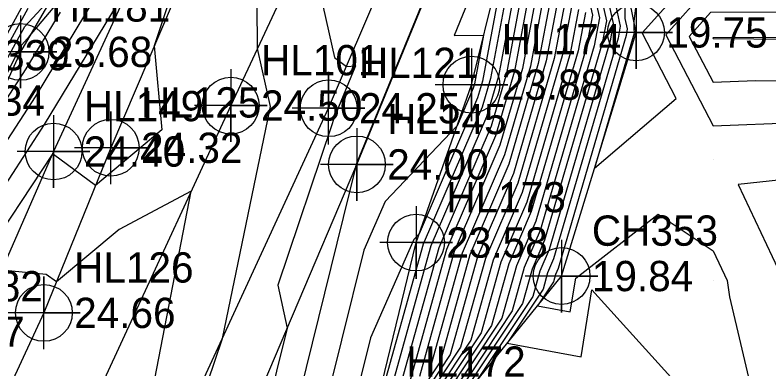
# Model space of a CAD drawing. Extents: x 2531902 to 2533249, y 715219 to 716099.
# Drawn here: x 2532832.4 to 2532894.6, y 715572.7 to 715601.9 of the extents above; entities that cross this region are included whole.
import ezdxf

# ---------------------------------------------------------------- set-up
doc = ezdxf.new("R2010")
doc.units = 0
for name, color, linetype in [('DTM Contours Major', 7, 'Continuous'), ('DTM Contours Minor', 7, 'Continuous'), ('Exist DTM Breakline', 7, 'Continuous'), ('Exist DTM Breakline Cogo Elevation', 7, 'Continuous'), ('Exist DTM Breakline Cogo Number', 7, 'Continuous'), ('Exist DTM Breakline Cogo Point CELL', 7, 'Continuous'), ('Exist DTM Crownline', 7, 'Continuous'), ('Exist DTM Crownline Cogo Elevation', 7, 'Continuous'), ('Exist DTM Crownline Cogo Number', 7, 'Continuous'), ('Exist DTM Crownline Cogo Point CELL', 7, 'Continuous'), ('Exist DTM Drainline', 7, 'Continuous'), ('Exist DTM QL2 LIDAR Elevation Point', 7, 'Continuous'), ('Exist Roads Soil', 7, 'Continuous'), ('Exist Roads Soil Cogo Elevation', 7, 'Continuous'), ('Exist Roads Soil Cogo Number', 7, 'Continuous'), ('Exist Roads Soil Cogo Point CELL', 7, 'Continuous')]:
    doc.layers.add(name, color=color, linetype=linetype)

msp = doc.modelspace()

# ---------------------------------------------------------------- linework, layer by layer
at = {"layer": 'DTM Contours Major'}
for points in [[(2532824.314, 715580.125), (2532834.07, 715595.172), (2532841.514, 715607.495), (2532844.555, 715611.109), (2532846.17, 715620.405), (2532846.159, 715620.955), (2532846.457, 715620.965), (2532850.176, 715624.041), (2532850.913, 715624.653), (2532850.98, 715624.675), (2532849.992, 715625.336), (2532850.048, 715625.348), (2532850.086, 715625.329), (2532852.587, 715624.088), (2532852.588, 715624.087), (2532852.878, 715623.954), (2532852.897, 715623.945), (2532854.021, 715623.428), (2532855.831, 715622.595), (2532855.939, 715622.546), (2532862.696, 715619.436), (2532862.783, 715619.396), (2532862.803, 715619.387)], [(2532870.104, 715612.978), (2532860.565, 715589.654), (2532860.561, 715589.643), (2532860.474, 715589.385), (2532860.489, 715589.315), (2532854.864, 715566.571)], [(2532791.4, 715554.435), (2532792.067, 715557.933), (2532792.869, 715560), (2532794.025, 715565.975), (2532800, 715568.961), (2532800.889, 715569.111), (2532802.4, 715570), (2532808.714, 715572.49), (2532810, 715574.608), (2532812.181, 715570.686), (2532814.067, 715567.411), (2532813.398, 715561.929), (2532816.552, 715570.834), (2532817.976, 715572.954), (2532820.015, 715580.415), (2532822.987, 715583.272), (2532830.281, 715597.708), (2532833.72, 715603.995), (2532839.452, 715610.247), (2532839.495, 715610.298)], [(2532882.716, 715605.007), (2532882.723, 715601.63), (2532882.915, 715600.763), (2532882.812, 715600.214), (2532877.2, 715580.988), (2532876.982, 715580.481), (2532876.815, 715579.885), (2532875.502, 715577.902), (2532878.21, 715577.398), (2532878.659, 715580.195), (2532885.458, 715585.458), (2532890, 715582.439), (2532891.145, 715580), (2532891.363, 715578.637), (2532893.391, 715570)], [(2532874.275, 715604.186), (2532872.94, 715597.079), (2532871.672, 715592.733), (2532867.358, 715582.696), (2532864.059, 715570.874)], [(2532913.991, 715600.883), (2532909.652, 715602.559), (2532903.791, 715601.883), (2532896.326, 715604.236), (2532889.59, 715604.208), (2532886.085, 715600.293), (2532890, 715592.754), (2532896.968, 715593.032), (2532900, 715593.011), (2532903.799, 715590), (2532910, 715584.279), (2532912.219, 715580), (2532911.104, 715571.104), (2532920, 715573.9), (2532922.792, 715572.792), (2532930, 715571.991), (2532931.196, 715570), (2532932.414, 715568.221)], [(2532877.155, 715603.045), (2532876.231, 715598.124), (2532873.515, 715588.818), (2532870.566, 715581.958), (2532868.311, 715573.877), (2532863.916, 715567.244)], [(2532879.709, 715603.376), (2532880.035, 715601.904), (2532879.521, 715599.169), (2532875.357, 715584.903), (2532873.774, 715581.219), (2532872.563, 715576.881), (2532865.12, 715565.648), (2532865.005, 715565.165), (2532864.538, 715563.817), (2532866.109, 715564.472), (2532876.127, 715566.127), (2532879.261, 715560), (2532879.163, 715559.163), (2532880, 715556.314), (2532881.996, 715550), (2532882.045, 715547.955), (2532880.069, 715546.014), (2532878.589, 715539.012), (2532878.323, 715537.208), (2532880.019, 715530.852), (2532880.537, 715530), (2532884.93, 715525.355)]]:
    msp.add_lwpolyline(points, dxfattribs=at)
at = {"layer": 'DTM Contours Minor'}
for points in [[(2532816.26, 715566.306), (2532822.053, 715574.927), (2532822.823, 715574.495), (2532827.503, 715581.581), (2532834.828, 715592.88), (2532842.241, 715605.151), (2532843.096, 715603.185), (2532845.749, 715611.189), (2532851.137, 715619.865), (2532853.378, 715619.981), (2532856.522, 715615.626), (2532856.577, 715608.1), (2532858.751, 715598.418), (2532859.746, 715597.674), (2532860.482, 715597.724), (2532858.698, 715593.363), (2532858.5, 715592.772), (2532854.09, 715579.617), (2532854.851, 715576.054), (2532852.242, 715565.505)], [(2532847.705, 715569.849), (2532849.505, 715575.216), (2532853.41, 715594.081), (2532853.465, 715594.349), (2532852.389, 715599.142), (2532852.28, 715613.906), (2532851.071, 715615.58), (2532850.209, 715615.536), (2532848.137, 715612.199), (2532843.88, 715599.358), (2532844.511, 715592.438), (2532839.033, 715587.843), (2532835.553, 715590.397), (2532835.464, 715590.406), (2532823.606, 715572.454), (2532821.604, 715573.577), (2532816.212, 715565.552)], [(2532822.622, 715579.086), (2532832.553, 715598.741), (2532832.945, 715599.456), (2532833.596, 715600.167), (2532843.629, 715612.09)], [(2532884.778, 715611.834), (2532883.45, 715601.4), (2532883.451, 715600.712), (2532883.491, 715600.535), (2532883.47, 715600.423), (2532880.211, 715589.259), (2532886.945, 715595.031), (2532884.137, 715600.439), (2532889.386, 715606.303)], [(2532871.627, 715607.565), (2532868.624, 715600.221), (2532871.062, 715600.257), (2532870.308, 715596.242), (2532870.198, 715595.865), (2532868.868, 715592.77), (2532862.925, 715586.51), (2532861.16, 715582.492), (2532857.486, 715567.638)], [(2532872.548, 715604.87), (2532870.966, 715596.451), (2532870.567, 715595.082), (2532865.735, 715583.841), (2532865.294, 715583.378), (2532861.729, 715575.26), (2532860.108, 715568.704)], [(2532879.807, 715605.303), (2532880.611, 715601.676), (2532880.179, 715599.378), (2532875.726, 715584.12), (2532874.415, 715581.072), (2532873.414, 715577.482), (2532865.508, 715565.55)], [(2532873.123, 715604.642), (2532871.624, 715596.661), (2532870.935, 715594.299), (2532866.074, 715582.991), (2532862.358, 715569.672)], [(2532873.699, 715604.414), (2532872.282, 715596.87), (2532871.304, 715593.516), (2532866.716, 715582.844), (2532863.208, 715570.273)], [(2532880.536, 715604.385), (2532881.187, 715601.448), (2532880.837, 715599.587), (2532876.094, 715583.337), (2532875.057, 715580.924), (2532874.264, 715578.082), (2532868.006, 715568.638)], [(2532831.796, 715598.397), (2532833.203, 715600.969), (2532835.548, 715603.527)], [(2532874.851, 715603.958), (2532873.598, 715597.288), (2532872.041, 715591.95), (2532867.999, 715582.548), (2532864.909, 715571.474)], [(2532875.427, 715603.729), (2532874.257, 715597.497), (2532872.409, 715591.167), (2532868.641, 715582.401), (2532865.759, 715572.075)], [(2532876.003, 715603.501), (2532874.915, 715597.706), (2532872.778, 715590.384), (2532869.282, 715582.253), (2532866.61, 715572.676)], [(2532876.579, 715603.273), (2532875.573, 715597.915), (2532873.146, 715589.601), (2532869.924, 715582.105), (2532867.46, 715573.277), (2532863.675, 715567.563)], [(2532881.265, 715603.467), (2532881.763, 715601.22), (2532881.495, 715599.796), (2532876.463, 715582.554), (2532875.699, 715580.776), (2532875.114, 715578.683), (2532870.505, 715571.726)], [(2532831.038, 715598.052), (2532833.462, 715602.482)], [(2532877.731, 715602.817), (2532876.889, 715598.333), (2532873.883, 715588.035), (2532871.207, 715581.81), (2532869.161, 715574.478), (2532864.156, 715566.925)], [(2532878.307, 715602.589), (2532877.547, 715598.542), (2532874.252, 715587.252), (2532871.849, 715581.662), (2532870.012, 715575.079), (2532864.397, 715566.606)], [(2532878.883, 715602.36), (2532878.205, 715598.751), (2532874.62, 715586.469), (2532872.49, 715581.515), (2532870.862, 715575.68), (2532864.638, 715566.286)], [(2532881.994, 715602.548), (2532882.339, 715600.991), (2532882.153, 715600.005), (2532876.831, 715581.771), (2532876.34, 715580.629), (2532875.965, 715579.284), (2532873.003, 715574.814), (2532879.11, 715573.678), (2532880, 715579.23), (2532888.321, 715570)], [(2532829.596, 715591.734), (2532833.311, 715597.464), (2532836.146, 715602.157)], [(2532879.459, 715602.132), (2532878.863, 715598.96), (2532874.989, 715585.686), (2532873.132, 715581.367), (2532871.713, 715576.28), (2532864.879, 715565.967)], [(2532898.137, 715602.148), (2532889.794, 715602.113), (2532888.034, 715600.147), (2532890, 715596.361), (2532893.5, 715596.5), (2532900, 715596.456)], [(2532899.948, 715600.06), (2532889.998, 715600.019), (2532889.983, 715600.001), (2532890, 715599.968), (2532890.031, 715599.969), (2532900, 715599.902)], [(2532900, 715588.776), (2532892.075, 715587.925), (2532895.797, 715580), (2532896.898, 715573.102), (2532897.626, 715570), (2532900, 715567.667), (2532906.683, 715563.317), (2532905.112, 715570), (2532910, 715578.892), (2532910.139, 715580), (2532910, 715580.268), (2532906.535, 715583.465), (2532900, 715588.776)], [(2532829.193, 715527.168), (2532831.066, 715530.483), (2532832.888, 715534.551), (2532840.608, 715556.07), (2532841.778, 715561.209), (2532842.211, 715563.408), (2532842.911, 715566.611), (2532846.93, 715587.374), (2532840.977, 715584.212), (2532835.804, 715579.873), (2532834.96, 715580.492), (2532831.285, 715580.854), (2532824.389, 715570.413), (2532821.155, 715572.227), (2532816.163, 715564.797), (2532811.044, 715550.341), (2532806.188, 715529.933), (2532808.716, 715532.979), (2532806.85, 715527.886)]]:
    msp.add_lwpolyline(points, dxfattribs=at)
at = {"layer": 'Exist DTM Breakline'}
for points in [[(2532850.523, 715624.043), (2532846.504, 715620.874), (2532841.706, 715614.127), (2532832.845, 715598.874), (2532822.333, 715575.771), (2532815.557, 715555.383), (2532805.828, 715528.954), (2532795.014, 715502.43), (2532778.718, 715468.977), (2532762.354, 715433.263), (2532743.219, 715394.959), (2532734.198, 715371.89), (2532718.026, 715339.994), (2532703.206, 715306.913)], [(2532851.508, 715621.597), (2532844.842, 715610.805), (2532835.568, 715590.645), (2532825.478, 715567.576), (2532808.054, 715526.629), (2532792.366, 715492.682), (2532777.25, 715459.478), (2532760.672, 715423.843), (2532743.255, 715387.785), (2532725.494, 715349.638), (2532709.856, 715316.842), (2532704.172, 715304.494)], [(2532724.848, 715291.321), (2532733.023, 715306.739), (2532748.288, 715340.34), (2532764.781, 715374.811), (2532780.299, 715409.224), (2532792.312, 715436.261), (2532804.438, 715463.384), (2532816.887, 715492.808), (2532831.807, 715524.14), (2532844.157, 715545.461), (2532851.404, 715553.726), (2532857.189, 715557.259), (2532859.92, 715562.405), (2532862.179, 715569.546), (2532865.484, 715583.127), (2532870.058, 715596.163), (2532872.225, 715604.998), (2532872.305, 715609.165), (2532872.164, 715614.117)], [(2532723.234, 715295.769), (2532728.306, 715306.009), (2532744.245, 715339.708), (2532761.528, 715374.58), (2532778.005, 715411.382), (2532790.122, 715438.182), (2532802.798, 715466.193), (2532818.35, 715499.828), (2532834.653, 715534.045), (2532849.974, 715564.583), (2532860.602, 715589.58), (2532870.296, 715613.283)]]:
    msp.add_lwpolyline(points, dxfattribs=at)
at = {"layer": 'Exist DTM Breakline Cogo Point CELL'}
for points in [[(2532883.638, 715603.477), (2532883.638, 715597.477), (2532883.638, 715600.477), (2532886.638, 715600.477), (2532880.638, 715600.477)], [(2532832.845, 715601.874), (2532832.845, 715595.874), (2532832.845, 715598.874), (2532835.845, 715598.874), (2532829.845, 715598.874)], [(2532870.058, 715599.163), (2532870.058, 715593.163), (2532870.058, 715596.163), (2532873.058, 715596.163), (2532867.058, 715596.163)], [(2532835.568, 715593.645), (2532835.568, 715587.645), (2532835.568, 715590.645), (2532838.568, 715590.645), (2532832.568, 715590.645)], [(2532860.602, 715592.58), (2532860.602, 715586.58), (2532860.602, 715589.58), (2532863.602, 715589.58), (2532857.602, 715589.58)], [(2532865.484, 715586.127), (2532865.484, 715580.127), (2532865.484, 715583.127), (2532868.484, 715583.127), (2532862.484, 715583.127)], [(2532877.493, 715583.363), (2532877.493, 715577.363), (2532877.493, 715580.363), (2532880.493, 715580.363), (2532874.493, 715580.363)]]:
    msp.add_lwpolyline(points, dxfattribs=at)
for centre in [(2532883.638, 715600.477), (2532832.845, 715598.874), (2532870.058, 715596.163), (2532835.568, 715590.645), (2532860.602, 715589.58), (2532865.484, 715583.127), (2532877.493, 715580.363)]:
    msp.add_circle(centre, 2.344, dxfattribs=at)
at = {"layer": 'Exist DTM Crownline'}
msp.add_lwpolyline([(2532860.933, 715617.416), (2532850.19, 715594.439), (2532832.001, 715555.022), (2532815.132, 715519.513), (2532800.101, 715487.53), (2532784.397, 715453.866), (2532768.28, 715419.409), (2532752.301, 715384.909), (2532738.247, 715354.553), (2532722.592, 715320.784), (2532713.598, 715300.468)], dxfattribs=at)
at = {"layer": 'Exist DTM Crownline Cogo Point CELL'}
msp.add_lwpolyline([(2532850.19, 715597.439), (2532850.19, 715591.439), (2532850.19, 715594.439), (2532853.19, 715594.439), (2532847.19, 715594.439)], dxfattribs=at)
msp.add_circle((2532850.19, 715594.439), 2.344, dxfattribs=at)
at = {"layer": 'Exist DTM Drainline'}
msp.add_lwpolyline([(2532802.275, 715448.149), (2532818.09, 715482.797), (2532835.704, 715520.842), (2532847.104, 715539.975), (2532855.453, 715551.873), (2532861.069, 715556.637), (2532861.275, 715557.621), (2532865.345, 715565.349), (2532877.493, 715580.363), (2532883.638, 715600.477), (2532881.519, 715610.883), (2532882.285, 715614.354)], dxfattribs=at)
at = {"layer": 'Exist DTM QL2 LIDAR Elevation Point'}
for p, q in [((2532890, 715600), (2532890, 715600)), ((2532890, 715590), (2532890, 715590)), ((2532880, 715580), (2532880, 715580)), ((2532890, 715580), (2532890, 715580))]:
    msp.add_line(p, q, dxfattribs=at)
at = {"layer": 'Exist Roads Soil'}
for points in [[(2532854.208, 715621.565), (2532849.629, 715612.83), (2532840.293, 715590.952), (2532834.77, 715577.322), (2532814.326, 715533.181), (2532796.183, 715493.991), (2532779.839, 715458.919), (2532764.575, 715425.799), (2532746.469, 715387.058), (2532729.418, 715351.712), (2532714.481, 715319.899), (2532706.788, 715303.318)], [(2532718.476, 715296.339), (2532722.407, 715303.928), (2532737.169, 715334.721), (2532753.884, 715369.29), (2532769.727, 715403.733), (2532784.984, 715435.426), (2532799.766, 715466.715), (2532814.686, 715500.17), (2532830.822, 715535.144), (2532845.407, 715566.333), (2532858.269, 715594.216), (2532867.389, 715615.563), (2532854.208, 715621.565)]]:
    msp.add_lwpolyline(points, dxfattribs=at)
at = {"layer": 'Exist Roads Soil Cogo Point CELL'}
for points in [[(2532858.269, 715591.216), (2532858.269, 715597.216), (2532858.269, 715594.216), (2532861.269, 715594.216), (2532855.269, 715594.216)], [(2532840.293, 715587.952), (2532840.293, 715593.952), (2532840.293, 715590.952), (2532843.293, 715590.952), (2532837.293, 715590.952)], [(2532834.77, 715574.322), (2532834.77, 715580.322), (2532834.77, 715577.322), (2532837.77, 715577.322), (2532831.77, 715577.322)]]:
    msp.add_lwpolyline(points, dxfattribs=at)
for centre in [(2532858.269, 715594.216), (2532840.293, 715590.952), (2532834.77, 715577.322)]:
    msp.add_circle(centre, 2.344, dxfattribs=at)

# ---------------------------------------------------------------- texts
at = {"layer": 'Exist DTM Breakline Cogo Elevation'}
for s, p in [('19.75', (2532886.138, 715599.227)), ('23.68', (2532835.345, 715597.624)), ('23.88', (2532872.558, 715594.913)), ('21.34', (2532826.496, 715593.6)), ('24.40', (2532838.068, 715589.395)), ('24.00', (2532863.102, 715588.33)), ('23.58', (2532867.984, 715581.877)), ('19.84', (2532879.993, 715579.113)), ('24.07', (2532824.833, 715574.521))]:
    msp.add_text(s, height=2.5, dxfattribs=at).set_placement(p)
at = {"layer": 'Exist DTM Breakline Cogo Number'}
for s, p in [('HL181', (2532835.345, 715601.374)), ('HL174', (2532872.558, 715598.663)), ('CH339', (2532826.496, 715597.35)), ('HL149', (2532838.068, 715593.145)), ('HL145', (2532863.102, 715592.08)), ('HL173', (2532867.984, 715585.627)), ('CH353', (2532879.993, 715582.863)), ('HL182', (2532824.833, 715578.271)), ('HL172', (2532864.679, 715572.046))]:
    msp.add_text(s, height=2.5, dxfattribs=at).set_placement(p)
at = {"layer": 'Exist DTM Crownline Cogo Elevation'}
msp.add_text('24.50', height=2.5, dxfattribs=at).set_placement((2532852.69, 715593.189))
at = {"layer": 'Exist DTM Crownline Cogo Number'}
msp.add_text('HL101', height=2.5, dxfattribs=at).set_placement((2532852.69, 715596.939))
at = {"layer": 'Exist Roads Soil Cogo Elevation'}
for s, p in [('24.25', (2532860.769, 715592.966)), ('24.32', (2532842.793, 715589.702)), ('24.66', (2532837.27, 715576.072))]:
    msp.add_text(s, height=2.5, dxfattribs=at).set_placement(p)
at = {"layer": 'Exist Roads Soil Cogo Number'}
for s, p in [('HL121', (2532860.769, 715596.716)), ('HL125', (2532842.793, 715593.452)), ('HL126', (2532837.27, 715579.822))]:
    msp.add_text(s, height=2.5, dxfattribs=at).set_placement(p)

doc.saveas('drawing.dxf')
